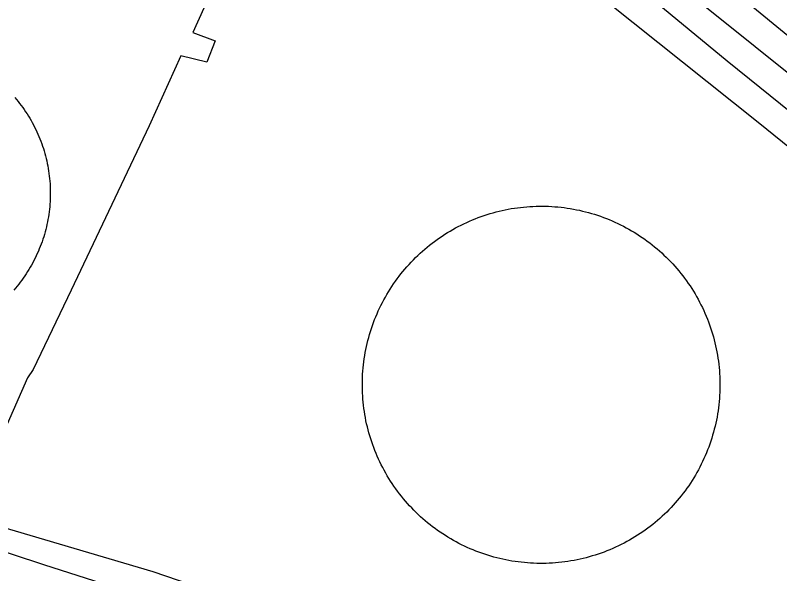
# Model space of a CAD drawing. Extents: x 3704301 to 3742427, y 506229 to 532009.
# Drawn here: x 3711384.9 to 3711772.4, y 525309.9 to 525593.3 of the extents above; entities that cross this region are included whole.
import ezdxf

# ---------------------------------------------------------------- set-up
doc = ezdxf.new("R2010")
doc.units = 0
for name, color, linetype in [('V-DOMW-TANK', 7, 'Continuous'), ('V-RAIL-TRAK', 7, 'Continuous'), ('V-UTIL-LINE', 7, 'Continuous')]:
    doc.layers.add(name, color=color, linetype=linetype)

msp = doc.modelspace()

# ---------------------------------------------------------------- linework, layer by layer
at = {"layer": 'V-DOMW-TANK'}
for points in [[(3711384.61, 525551.59), (3711385.45, 525550.59), (3711386.27, 525549.58), (3711387.08, 525548.56), (3711387.86, 525547.53), (3711388.64, 525546.48), (3711389.38, 525545.42), (3711390.12, 525544.34), (3711390.83, 525543.25), (3711391.52, 525542.15), (3711392.19, 525541.04), (3711392.85, 525539.92), (3711393.48, 525538.78), (3711394.1, 525537.63), (3711394.69, 525536.48), (3711395.27, 525535.31), (3711395.82, 525534.13), (3711396.35, 525532.95), (3711396.86, 525531.75), (3711397.35, 525530.55), (3711397.83, 525529.33), (3711398.27, 525528.11), (3711398.7, 525526.89), (3711399.11, 525525.65), (3711399.49, 525524.41), (3711399.86, 525523.16), (3711400.2, 525521.91), (3711400.52, 525520.65), (3711400.81, 525519.38), (3711401.09, 525518.11), (3711401.34, 525516.83), (3711401.57, 525515.55), (3711401.78, 525514.27), (3711401.96, 525512.98), (3711402.13, 525511.69), (3711402.27, 525510.4), (3711402.39, 525509.1), (3711402.48, 525507.8), (3711402.55, 525506.51), (3711402.6, 525505.21), (3711402.63, 525503.91), (3711402.64, 525502.61), (3711402.62, 525501.31), (3711402.58, 525500.01), (3711402.51, 525498.71), (3711402.43, 525497.41), (3711402.32, 525496.11), (3711402.19, 525494.82), (3711402.04, 525493.53), (3711401.86, 525492.24), (3711401.66, 525490.95), (3711401.44, 525489.67), (3711401.19, 525488.4), (3711400.93, 525487.12), (3711400.64, 525485.85), (3711400.33, 525484.59), (3711400, 525483.33), (3711399.64, 525482.08), (3711399.27, 525480.84), (3711398.87, 525479.6), (3711398.45, 525478.37), (3711398.01, 525477.15), (3711397.55, 525475.93), (3711397.06, 525474.72), (3711396.56, 525473.53), (3711396.03, 525472.33), (3711395.49, 525471.15), (3711394.92, 525469.98), (3711394.34, 525468.82), (3711393.73, 525467.67), (3711393.1, 525466.53), (3711392.46, 525465.4), (3711391.79, 525464.28), (3711391.11, 525463.18), (3711390.4, 525462.09), (3711389.68, 525461.01), (3711388.94, 525459.94), (3711388.18, 525458.88), (3711387.4, 525457.84), (3711386.6, 525456.81), (3711385.78, 525455.8), (3711384.95, 525454.8), (3711384.1, 525453.82)], [(3711561.84, 525392.2), (3711561.62, 525393.77), (3711561.42, 525395.34), (3711561.25, 525396.92), (3711561.11, 525398.49), (3711561, 525400.07), (3711560.91, 525401.65), (3711560.85, 525403.23), (3711560.82, 525404.81), (3711560.82, 525406.39), (3711560.85, 525407.97), (3711560.9, 525409.56), (3711560.98, 525411.13), (3711561.08, 525412.71), (3711561.22, 525414.29), (3711561.38, 525415.86), (3711561.57, 525417.43), (3711561.79, 525419), (3711562.04, 525420.56), (3711562.31, 525422.12), (3711562.6, 525423.68), (3711562.93, 525425.22), (3711563.28, 525426.77), (3711563.66, 525428.3), (3711564.07, 525429.83), (3711564.5, 525431.35), (3711564.96, 525432.87), (3711565.45, 525434.37), (3711565.96, 525435.87), (3711566.5, 525437.36), (3711567.06, 525438.84), (3711567.65, 525440.3), (3711568.27, 525441.76), (3711568.91, 525443.21), (3711569.58, 525444.64), (3711570.27, 525446.07), (3711570.98, 525447.48), (3711571.72, 525448.88), (3711572.49, 525450.26), (3711573.27, 525451.63), (3711574.09, 525452.99), (3711574.92, 525454.33), (3711575.78, 525455.66), (3711576.66, 525456.97), (3711577.57, 525458.27), (3711578.5, 525459.55), (3711579.45, 525460.82), (3711580.42, 525462.07), (3711581.41, 525463.3), (3711582.43, 525464.51), (3711583.46, 525465.7), (3711584.52, 525466.88), (3711585.6, 525468.04), (3711586.69, 525469.18), (3711587.81, 525470.3), (3711588.95, 525471.41), (3711590.1, 525472.49), (3711591.28, 525473.55), (3711592.47, 525474.59), (3711593.68, 525475.6), (3711594.9, 525476.6), (3711596.15, 525477.58), (3711597.41, 525478.53), (3711598.69, 525479.47), (3711599.98, 525480.38), (3711601.29, 525481.26), (3711602.62, 525482.13), (3711603.96, 525482.97), (3711605.31, 525483.78), (3711606.68, 525484.58), (3711608.06, 525485.35), (3711609.46, 525486.09), (3711610.87, 525486.81), (3711612.29, 525487.51), (3711613.72, 525488.18), (3711615.16, 525488.82), (3711616.62, 525489.45), (3711618.08, 525490.04), (3711619.56, 525490.61), (3711621.05, 525491.15), (3711622.54, 525491.67), (3711624.05, 525492.16), (3711625.56, 525492.63), (3711627.08, 525493.07), (3711628.6, 525493.48), (3711630.14, 525493.86), (3711631.68, 525494.22), (3711633.23, 525494.56), (3711634.78, 525494.86), (3711636.34, 525495.14), (3711637.9, 525495.39), (3711639.46, 525495.61), (3711641.03, 525495.81), (3711642.61, 525495.97), (3711644.18, 525496.11), (3711645.76, 525496.23), (3711647.34, 525496.31), (3711648.92, 525496.37), (3711650.5, 525496.4), (3711652.09, 525496.4), (3711653.67, 525496.38)], [(3711653.67, 525496.38), (3711655.25, 525496.33), (3711656.83, 525496.25), (3711658.41, 525496.14), (3711659.98, 525496), (3711661.56, 525495.84), (3711663.13, 525495.65), (3711664.7, 525495.43), (3711666.26, 525495.19), (3711667.82, 525494.92), (3711669.37, 525494.62), (3711670.92, 525494.29), (3711672.46, 525493.94), (3711674, 525493.56), (3711675.53, 525493.15), (3711677.05, 525492.72), (3711678.56, 525492.26), (3711680.07, 525491.77), (3711681.56, 525491.26), (3711683.05, 525490.72), (3711684.53, 525490.15), (3711686, 525489.57), (3711687.46, 525488.95), (3711688.9, 525488.31), (3711690.34, 525487.64), (3711691.76, 525486.95), (3711693.17, 525486.23), (3711694.57, 525485.49), (3711695.96, 525484.73), (3711697.33, 525483.94), (3711698.69, 525483.13), (3711700.03, 525482.29), (3711701.36, 525481.43), (3711702.67, 525480.55), (3711703.96, 525479.64), (3711705.25, 525478.72), (3711706.52, 525477.77), (3711707.76, 525476.8), (3711709, 525475.8), (3711710.21, 525474.79), (3711711.4, 525473.75), (3711712.58, 525472.69), (3711713.74, 525471.62), (3711714.88, 525470.52), (3711716, 525469.4), (3711717.1, 525468.27), (3711718.18, 525467.11), (3711719.25, 525465.94), (3711720.29, 525464.74), (3711721.31, 525463.54), (3711722.3, 525462.31), (3711723.28, 525461.06), (3711724.23, 525459.8), (3711725.17, 525458.52), (3711726.08, 525457.23), (3711726.96, 525455.92), (3711727.83, 525454.59), (3711728.67, 525453.25), (3711729.48, 525451.9), (3711730.28, 525450.53), (3711731.05, 525449.15), (3711731.79, 525447.75), (3711732.51, 525446.34), (3711733.21, 525444.92), (3711733.88, 525443.49), (3711734.53, 525442.04), (3711735.15, 525440.59), (3711735.75, 525439.12), (3711736.31, 525437.65), (3711736.86, 525436.16), (3711737.38, 525434.67), (3711737.87, 525433.16), (3711738.33, 525431.65), (3711738.77, 525430.13), (3711739.19, 525428.6), (3711739.57, 525427.07), (3711739.93, 525425.53), (3711740.26, 525423.98), (3711740.57, 525422.43), (3711740.84, 525420.87), (3711741.1, 525419.31), (3711741.32, 525417.74), (3711741.51, 525416.17), (3711741.68, 525414.6), (3711741.82, 525413.02), (3711741.94, 525411.44), (3711742.02, 525409.86), (3711742.08, 525408.28), (3711742.11, 525406.7), (3711742.11, 525405.12), (3711742.09, 525403.54), (3711742.04, 525401.95), (3711741.96, 525400.37), (3711741.85, 525398.8), (3711741.72, 525397.22), (3711741.55, 525395.65), (3711741.36, 525394.07), (3711741.14, 525392.51), (3711740.9, 525390.95), (3711740.63, 525389.39), (3711740.33, 525387.83)], [(3711618.4, 525321.35), (3711616.94, 525321.95), (3711615.48, 525322.56), (3711614.03, 525323.2), (3711612.6, 525323.87), (3711611.17, 525324.56), (3711609.77, 525325.27), (3711608.36, 525326.02), (3711606.98, 525326.78), (3711605.61, 525327.57), (3711604.25, 525328.38), (3711602.91, 525329.22), (3711601.58, 525330.08), (3711600.27, 525330.96), (3711598.97, 525331.86), (3711597.68, 525332.79), (3711596.42, 525333.74), (3711595.17, 525334.71), (3711593.94, 525335.71), (3711592.73, 525336.72), (3711591.53, 525337.76), (3711590.35, 525338.82), (3711589.19, 525339.89), (3711588.05, 525340.99), (3711586.93, 525342.11), (3711585.83, 525343.24), (3711584.75, 525344.4), (3711583.69, 525345.57), (3711582.65, 525346.76), (3711581.63, 525347.97), (3711580.63, 525349.2), (3711579.66, 525350.45), (3711578.7, 525351.71), (3711577.77, 525352.99), (3711576.86, 525354.28), (3711575.97, 525355.59), (3711575.11, 525356.92), (3711574.27, 525358.26), (3711573.45, 525359.61), (3711572.66, 525360.98), (3711571.89, 525362.36), (3711571.14, 525363.76), (3711570.42, 525365.17), (3711569.72, 525366.59), (3711569.05, 525368.02), (3711568.41, 525369.47), (3711567.79, 525370.92), (3711567.19, 525372.39), (3711566.62, 525373.86), (3711566.08, 525375.35), (3711565.56, 525376.84), (3711565.07, 525378.35), (3711564.6, 525379.86), (3711564.16, 525381.38), (3711563.75, 525382.91), (3711563.36, 525384.44), (3711563, 525385.98), (3711562.67, 525387.53), (3711562.37, 525389.08), (3711562.09, 525390.64), (3711561.84, 525392.2)], [(3711740.33, 525387.83), (3711740, 525386.28), (3711739.65, 525384.74), (3711739.27, 525383.21), (3711738.87, 525381.68), (3711738.43, 525380.16), (3711737.97, 525378.64), (3711737.49, 525377.14), (3711736.97, 525375.64), (3711736.44, 525374.15), (3711735.87, 525372.68), (3711735.28, 525371.21), (3711734.67, 525369.75), (3711734.02, 525368.3), (3711733.36, 525366.87), (3711732.67, 525365.44), (3711731.95, 525364.03), (3711731.21, 525362.64), (3711730.45, 525361.25), (3711729.66, 525359.88), (3711728.85, 525358.52), (3711728.01, 525357.18), (3711727.15, 525355.85), (3711726.27, 525354.54), (3711725.37, 525353.24), (3711724.44, 525351.96), (3711723.49, 525350.69), (3711722.51, 525349.45), (3711721.52, 525348.21), (3711720.51, 525347), (3711719.48, 525345.8), (3711718.42, 525344.63), (3711717.34, 525343.47), (3711716.24, 525342.33), (3711715.13, 525341.2), (3711713.99, 525340.1), (3711712.83, 525339.02), (3711711.66, 525337.96), (3711710.47, 525336.92), (3711709.26, 525335.9), (3711708.03, 525334.91), (3711706.79, 525333.93), (3711705.53, 525332.98), (3711704.25, 525332.04), (3711702.95, 525331.13), (3711701.64, 525330.25), (3711700.32, 525329.38), (3711698.98, 525328.54), (3711697.62, 525327.73), (3711696.25, 525326.93), (3711694.87, 525326.16), (3711693.48, 525325.42), (3711692.07, 525324.7), (3711690.65, 525324), (3711689.21, 525323.33), (3711687.77, 525322.68), (3711686.31, 525322.06), (3711684.85, 525321.47), (3711683.38, 525320.9), (3711681.89, 525320.35), (3711680.39, 525319.84), (3711678.89, 525319.34), (3711677.38, 525318.88), (3711675.86, 525318.44), (3711674.33, 525318.03), (3711672.8, 525317.64), (3711671.25, 525317.29), (3711669.71, 525316.95), (3711668.16, 525316.65), (3711666.6, 525316.37), (3711665.04, 525316.12), (3711663.47, 525315.9), (3711661.9, 525315.7), (3711660.33, 525315.54), (3711658.75, 525315.4), (3711657.17, 525315.28), (3711655.59, 525315.2), (3711654.01, 525315.14), (3711652.43, 525315.11), (3711650.85, 525315.11), (3711649.27, 525315.13), (3711647.68, 525315.18), (3711646.1, 525315.26), (3711644.53, 525315.37), (3711642.95, 525315.51), (3711641.38, 525315.67), (3711639.81, 525315.86), (3711638.24, 525316.08), (3711636.68, 525316.32), (3711635.12, 525316.59), (3711633.56, 525316.89), (3711632.02, 525317.22), (3711630.47, 525317.57), (3711628.94, 525317.95), (3711627.41, 525318.36), (3711625.89, 525318.79), (3711624.37, 525319.25), (3711622.87, 525319.74), (3711621.37, 525320.25), (3711619.88, 525320.79), (3711618.4, 525321.35)]]:
    msp.add_lwpolyline(points, dxfattribs=at)
at = {"layer": 'V-RAIL-TRAK'}
for points in [[(3711209.87, 526003.2), (3711277.04, 525948.83), (3711352.23, 525887.47), (3711451.48, 525806.16), (3711508.12, 525760.26), (3711571.28, 525713.39), (3711662.01, 525639.56), (3711745.72, 525570.22), (3711849.49, 525486.42), (3711949.75, 525403.6), (3712037.47, 525333.27), (3712142.73, 525248.97), (3712231.45, 525178.64), (3712295.61, 525127.26), (3712351.72, 525084.85)], [(3712413.23, 525048.17), (3712359.59, 525093.57), (3712298.94, 525141.96), (3712207.2, 525215.28), (3712107.45, 525297.09), (3711989.15, 525392.87), (3711887.9, 525472.68), (3711784.63, 525557.48), (3711685.88, 525636.79), (3711590.64, 525714.11), (3711502.42, 525782.44), (3711432.75, 525839.31), (3711372.09, 525888.2), (3711335.5, 525916.12), (3711319.11, 525930.42)], [(3711403.28, 525878.59), (3711469.44, 525827.21), (3711536.62, 525771.34), (3711614.8, 525712.49), (3711702.02, 525644.16), (3711787.74, 525573.82), (3711893.01, 525488.02), (3712000.27, 525404.22), (3712078.98, 525337.87), (3712175.72, 525261.06), (3712273.46, 525183.74), (3712372.73, 525099.93), (3712441.9, 525044.06), (3712500.42, 524996.01)], [(3711621.38, 525650.98), (3711761.53, 525539.06), (3711894.61, 525431.24)]]:
    msp.add_lwpolyline(points, dxfattribs=at)
at = {"layer": 'V-UTIL-LINE'}
for points in [[(3711472.39, 525626.21), (3711481.86, 525621.98), (3711490.39, 525617.26), (3711480.5, 525596.89), (3711474.85, 525584.57), (3711486.22, 525580.34), (3711481.99, 525569.45), (3711468.73, 525572.73), (3711452.73, 525537.19)], [(3711452.73, 525537.19), (3711413.17, 525453.8), (3711393.86, 525413.53), (3711391.03, 525409.27), (3711359.96, 525338.67), (3711359.49, 525339.15), (3711454.69, 525310.98), (3711604.36, 525259.75), (3711769.19, 525201.46), (3711793.35, 525191.58), (3711763.31, 525089.28), (3711759.52, 525089.75), (3711735.56, 525014.91), (3711755.93, 525007.86)], [(3711757.84, 525001.24), (3711721.85, 525012.04), (3711740.62, 525076.45), (3711750.49, 525106.76), (3711755.7, 525103.93), (3711778.24, 525179.23), (3711768.29, 525182.05), (3711770.17, 525190.1), (3711658.85, 525230.07), (3711555.6, 525264.36), (3711399.78, 525314.16), (3711331.57, 525336.71), (3711333.93, 525341.45), (3711260.51, 525367.31)]]:
    msp.add_lwpolyline(points, dxfattribs=at)

doc.saveas('drawing.dxf')
